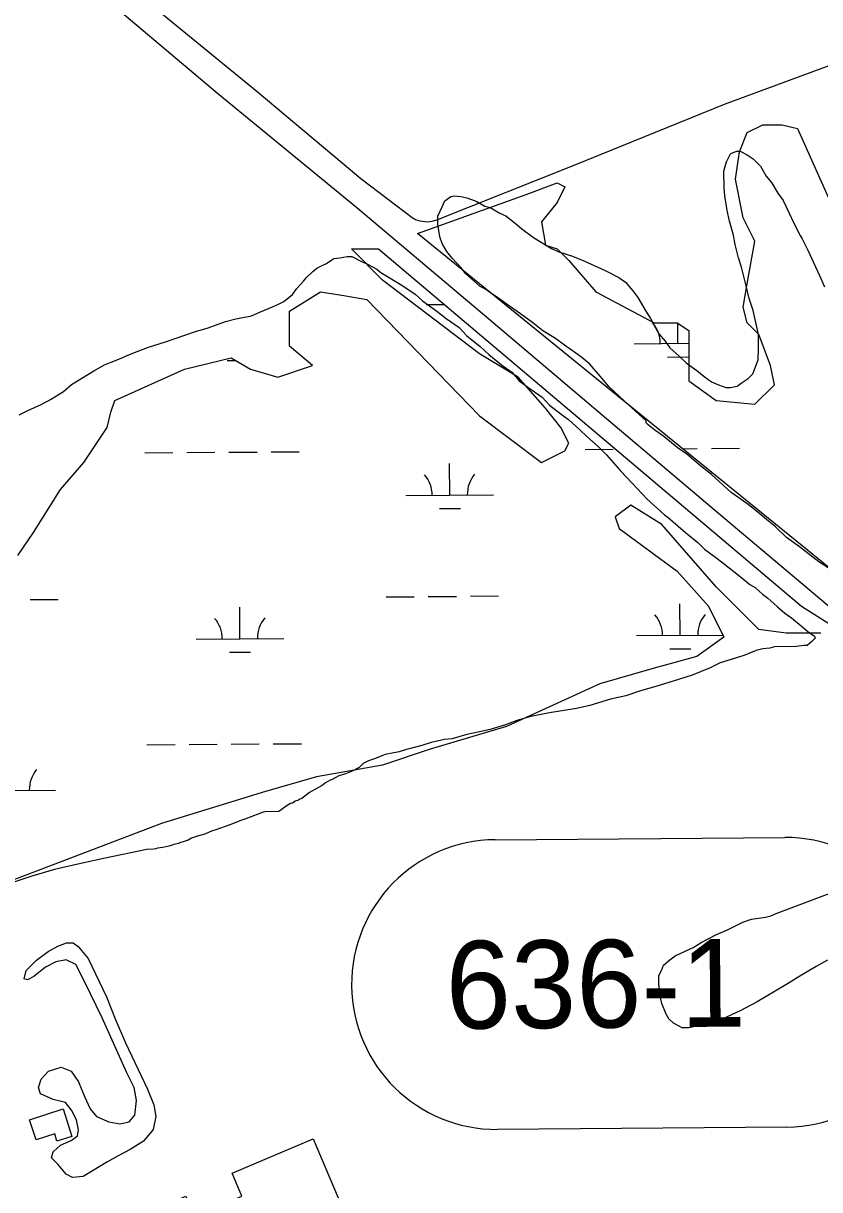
# Model space of a CAD drawing. Extents: x 3540316 to 3578335, y 553172 to 578787.
# Drawn here: x 3553749 to 3554657, y 565885 to 567214 of the extents above; entities that cross this region are included whole.
import ezdxf

# ---------------------------------------------------------------- set-up
doc = ezdxf.new("R2010")
doc.units = 0
for name, color, linetype in [('V-BLDG-OTLN', 7, 'Continuous'), ('V-DTCH-CNTR', 7, 'Continuous'), ('V-RAIL-TRAK', 7, 'Continuous'), ('V-ROAD-IDEN', 7, 'Continuous'), ('V-SITE-VEGE', 7, 'Continuous'), ('V-WETL-SWMP', 7, 'Continuous')]:
    doc.layers.add(name, color=color, linetype=linetype)

msp = doc.modelspace()

# ---------------------------------------------------------------- linework, layer by layer
at = {"layer": 'V-BLDG-OTLN'}
for points in [[(3553756.3, 565964.6), (3553794.8, 565976.9), (3553804.7, 565945.6), (3553787.7, 565940.2), (3553785.1, 565948.5), (3553764.1, 565941.8)], [(3554117.8, 565853.2), (3553970.5, 565788.2), (3553968, 565794), (3553894.8, 565764.1), (3553860, 565845.9), (3553934.7, 565877.6), (3553944.4, 565854.7), (3553998.5, 565877.6), (3553987.5, 565903.5), (3554079.7, 565942.8)]]:
    msp.add_lwpolyline(points, close=True, dxfattribs=at)
at = {"layer": 'V-DTCH-CNTR'}
for points in [[(3553799.5, 567315.6), (3553895.2, 567234.7), (3554015.8, 567136.2), (3554134.1, 567037.1), (3554194.2, 566991.3)], [(3554902.9, 567253.9), (3554724.4, 567186.1), (3554548.3, 567121.3), (3554379, 567052.7), (3554220.4, 566989.6), (3554217.8, 566988.7), (3554215.2, 566988), (3554212.5, 566987.6), (3554209.8, 566987.4), (3554207.1, 566987.5), (3554204.4, 566987.8), (3554201.7, 566988.3), (3554199.1, 566989.1), (3554196.6, 566990), (3554194.2, 566991.3)]]:
    msp.add_lwpolyline(points, dxfattribs=at)
at = {"layer": 'V-RAIL-TRAK'}
msp.add_lwpolyline([(3553818.5, 567262.9), (3553970.9, 567134.3), (3554129.7, 567003.8), (3554280.1, 566877.1), (3554414.1, 566763.4), (3554554, 566645.4), (3554702.9, 566520.2), (3554837.3, 566409), (3554975.3, 566293.9), (3555122.2, 566169.6), (3555274.2, 566042.1)], dxfattribs=at)
at = {"layer": 'V-ROAD-IDEN'}
for p, q in [((3554287.3, 566283.6), (3554617.3, 566286.1)), ((3554287.3, 566283.6), (3554617.3, 566286.1)), ((3554287.3, 566283.6), (3554287.3, 566283.6)), ((3554619.9, 565956.1), (3554289.9, 565953.6)), ((3554619.9, 565956.1), (3554289.9, 565953.6))]:
    msp.add_line(p, q, dxfattribs=at)
for centre, start, end in [((3554618.6, 566121.1), 270.4418, 90.4418), ((3554618.6, 566121.1), 270.4418, 90.4418), ((3554288.6, 566118.6), 90.4418, 270.4418), ((3554288.6, 566118.6), 90.4418, 270.4418)]:
    msp.add_arc(centre, 165, start, end, dxfattribs=at)
at = {"layer": 'V-SITE-VEGE'}
for points in [[(3554253.8, 566928.4), (3554248.4, 566935.1), (3554238.4, 566946.4), (3554232.2, 566953.9), (3554226.7, 566963), (3554224.3, 566970.5), (3554221.8, 566984.9), (3554221.7, 566994.1), (3554226.9, 567004.8), (3554229.8, 567011.7), (3554236.6, 567016.3), (3554240.4, 567017.2), (3554248, 567016.5), (3554254.9, 567015.1), (3554260.2, 567012.9), (3554266.3, 567010.7), (3554275.5, 567005.5), (3554281.6, 567004.1), (3554292.4, 566997.4), (3554299.3, 566994.4), (3554310.1, 566986.2), (3554317.8, 566979.5), (3554330.8, 566969.8), (3554351.6, 566957.2), (3554360, 566953.5), (3554375.3, 566948.4), (3554388.3, 566943.2), (3554412.8, 566932.2), (3554428.1, 566924), (3554435.8, 566918.8), (3554444.3, 566909.1), (3554449.7, 566901.5), (3554459.1, 566885.7), (3554464.5, 566877.4), (3554470, 566866.8), (3554473.9, 566860), (3554480.9, 566851.8), (3554486.3, 566844.2), (3554497.1, 566834.5), (3554504.8, 566827), (3554517.1, 566818.1), (3554525.6, 566811.3), (3554534, 566805.4), (3554541.7, 566801.7), (3554550.1, 566798.8), (3554555.4, 566798.8), (3554563, 566800.5), (3554567.5, 566803.6), (3554575.8, 566809), (3554581.1, 566814.4), (3554586.9, 566830.5), (3554587.5, 566842.7), (3554587.3, 566859.4), (3554581.5, 566886.7), (3554576.8, 566900.3), (3554573.5, 566914.7), (3554567.9, 566936), (3554564.7, 566946.6), (3554560.7, 566961.7), (3554559, 566972.3), (3554554.2, 566988.2), (3554551.8, 567000.4), (3554549.2, 567017.1), (3554548.3, 567026.2), (3554548.1, 567045.2), (3554550.9, 567055.9), (3554555.4, 567065.1), (3554558.4, 567066.7), (3554562.9, 567068.2), (3554566.7, 567068.3), (3554574.4, 567063.8), (3554581.3, 567059.4), (3554589.8, 567051.1), (3554596.1, 567039.8), (3554602.3, 567032.3), (3554609.3, 567020.2), (3554615.5, 567011.9), (3554622.5, 566997.6), (3554627.3, 566987), (3554635.1, 566971.9), (3554637.4, 566968.1), (3554643.7, 566955.3), (3554657, 566926.6), (3554662.5, 566913.7)], [(3553744.7, 566767.8), (3553754.5, 566772.5), (3553769.6, 566779.6), (3553780.2, 566785.1), (3553795.3, 566794.4), (3553804.3, 566802.2), (3553829.9, 566817.8), (3553842, 566824.8), (3553849.5, 566827.9), (3553860.1, 566831.9), (3553868.5, 566835.8), (3553879, 566839.8), (3553891.1, 566844.5), (3553911.6, 566850.9), (3553945.6, 566862.8), (3553960, 566866.8), (3553979.7, 566873.9), (3553991.8, 566877.2), (3554009.3, 566880.4), (3554019.9, 566885.2), (3554033.5, 566890.7), (3554040.3, 566893.8), (3554046.3, 566897), (3554056.1, 566904.7), (3554061.3, 566911.6), (3554068.8, 566920.1), (3554072.5, 566924.7), (3554079.3, 566930.9), (3554083.8, 566934.8), (3554089.9, 566937.9), (3554095.1, 566940.3), (3554103.4, 566945.7), (3554110.3, 566946.6), (3554118.6, 566948.2), (3554123.9, 566948.3), (3554134.7, 566942.4), (3554141.6, 566939.4), (3554152.3, 566933.5), (3554156.9, 566929.7), (3554180.7, 566915.6), (3554196.1, 566905.2), (3554204.5, 566897.7), (3554220.7, 566885.8), (3554231.5, 566877.6), (3554246.1, 566867.1), (3554254.6, 566858.1), (3554270, 566845.4), (3554280, 566836.4), (3554294.6, 566824.5), (3554306.1, 566816.3), (3554314.6, 566806.5), (3554324.6, 566799.1), (3554340.8, 566787.9), (3554349.3, 566778.9), (3554362.4, 566768.4), (3554370.8, 566762.5), (3554383.9, 566750.5), (3554391.6, 566743), (3554404.7, 566731.8), (3554414, 566722), (3554430.2, 566704), (3554443.4, 566689.7), (3554460.4, 566671.7), (3554480.4, 566653.7), (3554484.3, 566650.8), (3554495.8, 566641), (3554504.3, 566633.6), (3554518.1, 566622.3), (3554525.8, 566614.8), (3554538.9, 566605.1), (3554546.6, 566599.2), (3554566.6, 566583.5), (3554577.4, 566574.5), (3554583.5, 566570.8), (3554592, 566563.3)], [(3554673.3, 566589.1), (3554656.4, 566600.2), (3554634.1, 566617.4), (3554619.5, 566627.9), (3554606.4, 566640.6), (3554598.7, 566646.6), (3554584.9, 566658.5), (3554574.1, 566666.8), (3554556.4, 566679.4), (3554534, 566699.6), (3554521.7, 566709.4), (3554505.6, 566722.8), (3554494.8, 566730.3), (3554479.4, 566743), (3554469.4, 566750.4), (3554461.7, 566756.4), (3554459.4, 566758.7), (3554459.4, 566760.9), (3554434.7, 566783.4), (3554417, 566799.9), (3554406.9, 566811.9), (3554395.3, 566825.4), (3554386.1, 566832.9), (3554379.1, 566838.1), (3554366.1, 566847.1), (3554356.1, 566854.5), (3554341.5, 566863.4), (3554330, 566872.4), (3554316.1, 566882.9), (3554300.8, 566893.3), (3554290, 566901.5), (3554283.1, 566906), (3554275.4, 566911.2), (3554270, 566914.1), (3554253.8, 566928.4)], [(3554592, 566563.3), (3554598.2, 566558.8), (3554605.1, 566552.9), (3554609, 566549.1), (3554617.4, 566541.6), (3554625.1, 566536.4), (3554635.9, 566527.4), (3554643.6, 566520.7), (3554651.3, 566515.5), (3554652.1, 566513.2), (3554648.3, 566509.4), (3554643.1, 566504.7), (3554639.3, 566504.7), (3554630.9, 566503.8), (3554605.8, 566503.4), (3554600.5, 566501.8), (3554592.2, 566500.9), (3554584.6, 566499.3), (3554571.7, 566493.8), (3554561.1, 566490.6), (3554543.7, 566485), (3554532.4, 566479.5), (3554512, 566470.9), (3554496.1, 566466.1)], [(3554496.1, 566466.1), (3554470.3, 566458.1), (3554452.9, 566453.3), (3554436.2, 566447.7), (3554418.8, 566443.7), (3554395.3, 566436.5), (3554380.1, 566433.2), (3554349, 566428.2), (3554327.8, 566424.1), (3554311.9, 566419.3), (3554299, 566414.5), (3554281.6, 566409), (3554269.5, 566406.5), (3554255.1, 566403.3), (3554246, 566400.8), (3554238.4, 566398.4), (3554229.3, 566397.6), (3554214.1, 566394.3), (3554203.5, 566391.1), (3554186.1, 566386.3), (3554177.8, 566383.9), (3554161.8, 566380.6), (3554158.1, 566379), (3554149.7, 566375.9), (3554142.9, 566373.5), (3554136.9, 566370.3), (3554132.4, 566365.7), (3554124.1, 566361.8), (3554116.5, 566358.6), (3554108.9, 566356.3), (3554101.4, 566352.3), (3554099.1, 566351.5), (3554093.8, 566348.4), (3554090.1, 566345.3), (3554081, 566340.6), (3554075.7, 566337.5), (3554066.7, 566330.5), (3554064.4, 566329.7), (3554062.2, 566328.2), (3554059.1, 566327.4), (3554056.1, 566325.1), (3554053.9, 566325), (3554050.1, 566322.7), (3554040.6, 566315.9), (3554024.8, 566315.2), (3554022.7, 566314.8), (3554017.9, 566313.1), (3554002, 566307.1), (3553996.3, 566305.1), (3553985.9, 566300.9), (3553969, 566294.8), (3553963.7, 566293.3), (3553961.1, 566292.3), (3553957, 566290.4), (3553954.6, 566289.5), (3553952.2, 566288.7), (3553947.8, 566287.6), (3553941.2, 566285.5), (3553939.1, 566284.4), (3553937.1, 566283.2), (3553934.9, 566282.2), (3553932.7, 566281.4), (3553930.5, 566280.9), (3553928.5, 566280.3), (3553926.4, 566279.4), (3553921, 566278.1), (3553919, 566277.5), (3553915.4, 566276.2), (3553908.5, 566274.7), (3553905.3, 566274.2), (3553902.5, 566273.9), (3553900.3, 566273.2), (3553897.9, 566272.8), (3553890.2, 566272.6), (3553842.6, 566262.7), (3553814.9, 566256.4), (3553784.8, 566249.7), (3553759.1, 566242), (3553701.4, 566223.1)], [(3554666.1, 566146.3), (3554653.2, 566139.2), (3554634.4, 566128.3), (3554622.3, 566120.5), (3554606.5, 566111.2), (3554586.1, 566098.7), (3554579.3, 566095.6), (3554566.5, 566088.5), (3554557.4, 566084.6), (3554543.1, 566077.5), (3554532.5, 566074.3), (3554517.3, 566071.1), (3554508.2, 566069.4), (3554500.6, 566069.3), (3554490.6, 566074.5), (3554485.2, 566079.7), (3554482.1, 566085), (3554477.4, 566097.1), (3554474.9, 566107), (3554474, 566119.9), (3554473.9, 566129), (3554476.8, 566134.4), (3554479, 566140.5), (3554486.5, 566146.7), (3554492.6, 566151.3), (3554513, 566160.8), (3554522.8, 566167), (3554539.4, 566175.6), (3554552.2, 566181.1), (3554569.6, 566189.7), (3554579.4, 566192.9), (3554595.4, 566195.4), (3554601.4, 566197), (3554607.5, 566199.4), (3554689.2, 566230.3)]]:
    msp.add_lwpolyline(points, dxfattribs=at)
msp.add_lwpolyline([(3553764.2, 566146.2), (3553777.7, 566156.2), (3553788.6, 566162.2), (3553798.6, 566166.2), (3553806.1, 566166), (3553812, 566161.8), (3553823.1, 566148.3), (3553844, 566104.4), (3553854.2, 566079.6), (3553865.9, 566052.1), (3553890.8, 565999.3), (3553898.1, 565981.5), (3553900.3, 565968.2), (3553897.4, 565953.4), (3553886.2, 565940.3), (3553871.2, 565930.7), (3553857.6, 565923.5), (3553845.2, 565916.7), (3553817.7, 565899.9), (3553805.6, 565898.6), (3553798.2, 565902.7), (3553788.6, 565913.9), (3553781.5, 565921.2), (3553783.4, 565927.9), (3553791.8, 565935.4), (3553803.9, 565940.7), (3553811.2, 565946.3), (3553812.3, 565952.9), (3553809.8, 565964.6), (3553804.1, 565975.4), (3553797.4, 565984.3), (3553783.3, 565987.6), (3553769.1, 565994.1), (3553766.7, 566001.4), (3553769.7, 566010.8), (3553778.1, 566020), (3553792.5, 566024.5), (3553803.9, 566019.9), (3553812.3, 566007.6), (3553819.1, 565990.9), (3553825.6, 565976.9), (3553832.7, 565968.4), (3553846.9, 565962), (3553859.4, 565959.8), (3553869.9, 565962.3), (3553876.4, 565969.8), (3553878.5, 565986.3), (3553875.6, 566001.1), (3553867.2, 566018.1), (3553839.3, 566080.6), (3553819.2, 566122), (3553809.2, 566141.4), (3553798.1, 566146.7), (3553786.5, 566144.6), (3553774.8, 566138.2), (3553761.3, 566127.8), (3553754, 566123.8), (3553750.4, 566125), (3553752.6, 566134.7), (3553759.2, 566141.1)], close=True, dxfattribs=at)
at = {"layer": 'V-WETL-SWMP'}
for p, q in [((3554208.4, 566893.3), (3554229.2, 566893.5)), ((3554495.6, 566849.1), (3554495.4, 566872.3)), ((3554445.6, 566848.7), (3554508.2, 566849.2)), ((3553981.8, 566829.7), (3553991.4, 566829.8)), ((3554483.7, 566833.6), (3554507.7, 566833.8)), ((3553887.8, 566724.4), (3553919.8, 566724.6)), ((3553935.8, 566724.7), (3553967.8, 566725)), ((3553983.8, 566725.1), (3554015.8, 566725.3)), ((3554031.8, 566725.5), (3554063.8, 566725.7)), ((3554389.7, 566728.2), (3554421.7, 566728.5)), ((3554500.9, 566729.1), (3554517.7, 566729.2)), ((3554533.7, 566729.3), (3554565.7, 566729.6)), ((3554235.5, 566676.3), (3554235.2, 566712.3)), ((3554185.5, 566675.9), (3554285.5, 566676.7)), ((3554223.6, 566660.8), (3554247.6, 566661)), ((3553757.1, 566557.2), (3553789.1, 566557.4)), ((3554163, 566560.3), (3554195, 566560.5)), ((3554211, 566560.7), (3554243, 566560.9)), ((3554259, 566561), (3554291, 566561.3)), ((3554498.2, 566516.4), (3554497.9, 566552.4)), ((3553996.3, 566512.6), (3553996, 566548.6)), ((3553946.3, 566512.2), (3554046.3, 566513)), ((3554448.2, 566516.1), (3554546.8, 566516.8)), ((3553984.4, 566497.1), (3554008.4, 566497.2)), ((3554486.3, 566500.9), (3554510.3, 566501.1)), ((3553890.3, 566391.7), (3553922.3, 566391.9)), ((3553938.3, 566392.1), (3553970.3, 566392.3)), ((3553986.3, 566392.4), (3554018.3, 566392.7)), ((3554034.3, 566392.8), (3554066.3, 566393)), ((3553686.2, 566339.4), (3553786.1, 566340.1))]:
    msp.add_line(p, q, dxfattribs=at)
for points in [[(3554738.2, 566536.5), (3554198.6, 566974.4), (3554322.4, 567018.6), (3554357.8, 567031.9), (3554366.7, 567027.4), (3554357.8, 567009.7), (3554340.1, 566987.6), (3554344.6, 566961.1), (3554357.8, 566956.7), (3554371.1, 566943.4), (3554402, 566908), (3554468.4, 566872.6), (3554481.7, 566872.6), (3554494.9, 566872.6), (3554508.2, 566863.8), (3554508.2, 566841.7), (3554508.2, 566806.3), (3554539.1, 566784.2), (3554583.4, 566779.8), (3554605.5, 566801.9), (3554601.1, 566824), (3554587.8, 566859.4), (3554574.5, 566872.6), (3554570.1, 566890.3), (3554574.5, 566916.9), (3554583.4, 566965.5), (3554570.1, 566992.1), (3554561.3, 567036.3), (3554565.7, 567067.2), (3554574.5, 567089.4), (3554592.2, 567098.2), (3554614.3, 567098.2), (3554632, 567093.8), (3554707.2, 566925.7)], [(3553743.1, 566607.3), (3553760.8, 566633.8), (3553791.7, 566682.5), (3553818.3, 566713.4), (3553844.8, 566753.2), (3553849.2, 566770.9), (3553853.6, 566784.2), (3553933.2, 566819.6), (3553986.3, 566832.8), (3554008.4, 566819.6), (3554039.4, 566810.7), (3554079.2, 566824), (3554052.7, 566846.1), (3554052.7, 566885.9), (3554088, 566908), (3554114.6, 566903.6), (3554141.1, 566899.2), (3554269.4, 566766.5), (3554340.1, 566713.4), (3554366.7, 566726.7), (3554371.1, 566735.5), (3554362.2, 566753.2), (3554344.6, 566775.3), (3554313.6, 566810.7), (3554269.4, 566837.3), (3554158.8, 566921.3), (3554123.4, 566956.7), (3554154.4, 566956.7), (3554636.4, 566549.8), (3554685.1, 566518.8)], [(3554658.6, 566518.8), (3554618.8, 566518.8), (3554587.8, 566523.3), (3554561.3, 566549.8), (3554539.1, 566571.9), (3554477.2, 566642.7), (3554441.8, 566664.8), (3554424.2, 566651.5), (3554428.6, 566638.2), (3554494.9, 566589.6), (3554530.3, 566549.8), (3554548, 566514.4), (3554517, 566492.3), (3554468.4, 566479), (3554406.5, 566461.3), (3554300.3, 566412.7), (3554211.9, 566386.2), (3554158.8, 566368.5), (3554083.6, 566355.2), (3554021.7, 566337.5), (3553906.7, 566302.1), (3553721, 566231.4)]]:
    msp.add_lwpolyline(points, dxfattribs=at)
for centre, start, end in [((3554440.3, 566849.2), 359.6699, 41.2135), ((3554180.2, 566676.3), 359.6699, 41.2135), ((3554290.7, 566677.2), 139.6699, 181.2135), ((3554442.9, 566516.5), 359.6699, 41.2135), ((3554553.4, 566517.4), 139.6699, 181.2135), ((3553941, 566512.6), 359.6699, 41.2135), ((3554051.5, 566513.5), 139.6699, 181.2135), ((3553791.4, 566340.7), 139.6699, 181.2135)]:
    msp.add_arc(centre, 35.2, start, end, dxfattribs=at)

# ---------------------------------------------------------------- texts
at = {"layer": 'V-ROAD-IDEN'}
msp.add_text('636-1', height=100, rotation=0.4418, dxfattribs=at).set_placement((3554231.2, 566068.1))

doc.saveas('drawing.dxf')
